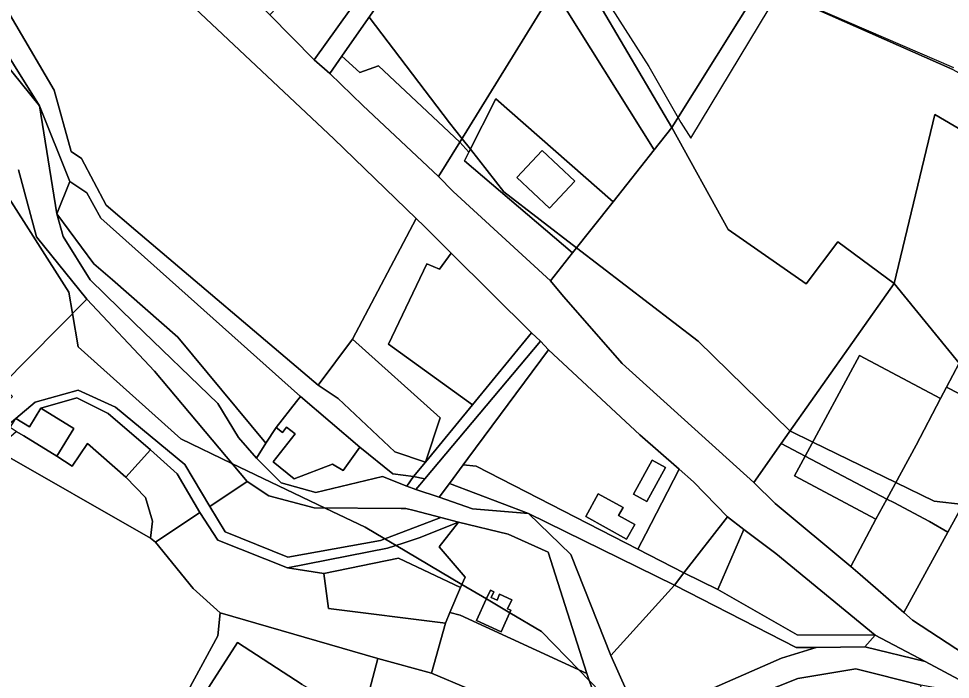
# Model space of a CAD drawing. Extents: x -477304 to -465429, y -1159113 to -1149210.
# Drawn here: x -469844.3 to -469590.9, y -1155800.1 to -1155620.4 of the extents above; entities that cross this region are included whole.
import ezdxf

# ---------------------------------------------------------------- set-up
doc = ezdxf.new("R2010")
doc.units = 0
for name, color, linetype in [('BPEJ_s', 7, 'Continuous'), ('orna_s', 7, 'Continuous'), ('ostatni_s', 7, 'Continuous'), ('PUPFL_s', 7, 'Continuous'), ('trav_porost_s', 7, 'Continuous'), ('voda_s', 7, 'Continuous'), ('zahrada_s', 7, 'Continuous')]:
    doc.layers.add(name, color=color, linetype=linetype)

msp = doc.modelspace()

# ---------------------------------------------------------------- linework, layer by layer
at = {"layer": 'BPEJ_s'}
for points in [[(-469583.05, -1155457.84), (-469597.63, -1155467.14), (-469622.36, -1155476.44), (-469624.89, -1155478.34), (-469635.3, -1155489.43), (-469653.85, -1155509.19), (-469664.84, -1155522.72), (-469682.38, -1155542.59), (-469687.11, -1155544.77), (-469690.41, -1155553.58), (-469692.1, -1155573.02), (-469690.41, -1155590.77), (-469689.77, -1155605.99), (-469689.35, -1155607.68), (-469672.87, -1155633.46), (-469664.95, -1155647.37), (-469664.2, -1155648.68), (-469661.49, -1155652.95), (-469637.59, -1155613.21), (-469637.54, -1155613.13), (-469590.03, -1155633.69)], [(-469687.11, -1155544.77), (-469690.41, -1155553.58), (-469692.1, -1155573.02), (-469690.41, -1155590.77), (-469689.77, -1155605.99), (-469689.35, -1155607.68), (-469672.87, -1155633.46), (-469664.95, -1155647.37), (-469664.2, -1155648.68), (-469661.49, -1155652.95), (-469637.59, -1155613.21), (-469637.54, -1155613.13), (-469590.03, -1155633.69)], [(-469748.99, -1155620.01), (-469727.12, -1155648.75), (-469723.7, -1155653.09), (-469721.44, -1155655.96), (-469712.35, -1155667.5), (-469692.55, -1155682.72), (-469659.5, -1155708.13), (-469634.52, -1155732.54), (-469628.31, -1155735.57), (-469605.72, -1155746.54), (-469595.28, -1155751.6), (-469587.45, -1155752.58)], [(-469587.45, -1155752.58), (-469595.28, -1155751.6), (-469605.72, -1155746.54), (-469628.31, -1155735.57), (-469634.52, -1155732.54), (-469659.5, -1155708.13), (-469692.55, -1155682.72), (-469712.35, -1155667.5), (-469721.44, -1155655.96), (-469723.7, -1155653.09), (-469727.12, -1155648.75), (-469748.99, -1155620.01)], [(-469589.72, -1155818.28), (-469600.88, -1155817.16), (-469603.22, -1155816.93), (-469607.74, -1155816.48), (-469654.18, -1155815.55), (-469663.33, -1155812.16), (-469685.77, -1155803.84), (-469689.21, -1155800.33), (-469691.9, -1155797.57), (-469702.12, -1155787.12), (-469710.72, -1155782.02), (-469717.09, -1155778.25), (-469723.76, -1155774.29), (-469741.63, -1155763.69), (-469744.72, -1155761.86), (-469750.05, -1155758.7), (-469760.9, -1155753.51), (-469786.29, -1155741.38), (-469800.21, -1155734.73), (-469828.08, -1155709.65), (-469829.65, -1155700.65), (-469830.68, -1155694.79), (-469856.69, -1155654.1)], [(-469856.69, -1155654.1), (-469830.68, -1155694.79), (-469829.65, -1155700.65), (-469828.08, -1155709.65), (-469800.21, -1155734.73), (-469786.29, -1155741.38), (-469760.9, -1155753.51), (-469750.05, -1155758.7), (-469744.72, -1155761.86), (-469741.63, -1155763.69), (-469723.76, -1155774.29), (-469717.09, -1155778.25), (-469710.72, -1155782.02), (-469702.12, -1155787.12), (-469691.9, -1155797.57), (-469689.21, -1155800.33), (-469685.77, -1155803.84), (-469663.33, -1155812.16), (-469654.18, -1155815.55), (-469607.74, -1155816.48), (-469603.22, -1155816.93), (-469600.88, -1155817.16), (-469589.72, -1155818.28)]]:
    msp.add_lwpolyline(points, dxfattribs=at)
at = {"layer": 'orna_s'}
for points in [[(-469714.56, -1155642.25), (-469682.63, -1155670.22), (-469693.67, -1155684.14), (-469723, -1155659.08), (-469721.84, -1155656.77)], [(-469693.67, -1155684.14), (-469699.65, -1155691.69), (-469726.17, -1155667.4), (-469730.14, -1155663.37), (-469724.28, -1155654.04), (-469721.84, -1155656.77), (-469723, -1155659.08)], [(-469708.82, -1155663.6), (-469699.95, -1155671.97), (-469693.05, -1155664.66), (-469701.92, -1155656.29)], [(-469767.63, -1155723.15), (-469768.72, -1155724.53), (-469774.31, -1155731.58), (-469777.04, -1155735.84), (-469800.97, -1155707.02), (-469818.82, -1155691.47), (-469823.83, -1155687.09), (-469833.92, -1155673.49), (-469830.38, -1155664.69), (-469825.78, -1155667.81), (-469822, -1155674.68)], [(-469743.73, -1155708.99), (-469733.26, -1155687.14), (-469729.8, -1155688.51), (-469726.65, -1155684.21), (-469704.83, -1155705.91), (-469720.87, -1155725.44)], [(-469729.62, -1155729), (-469733.64, -1155741), (-469742.01, -1155738.26), (-469757.37, -1155723.75), (-469762.84, -1155720.12), (-469753.55, -1155707.55)], [(-469833.92, -1155739.4), (-469829.73, -1155742.11), (-469825.61, -1155735.97), (-469815.13, -1155745.09), (-469809.85, -1155750.62), (-469807.88, -1155757.11), (-469808.41, -1155761.67), (-469850.66, -1155737.55), (-469844.98, -1155732.66), (-469842.91, -1155733.92)]]:
    msp.add_lwpolyline(points, close=True, dxfattribs=at)
at = {"layer": 'ostatni_s'}
for points in [[(-469844.43, -1155552.35), (-469834.15, -1155559.94), (-469831.7, -1155561.79), (-469821.57, -1155568.39), (-469813.78, -1155579.15), (-469800.84, -1155596.86), (-469778.43, -1155616.96), (-469775.99, -1155619.35), (-469763.9, -1155631.6), (-469759.69, -1155635.35), (-469750.68, -1155644.03), (-469730.14, -1155663.37), (-469726.17, -1155667.4), (-469699.65, -1155691.69), (-469696.08, -1155695.95), (-469680.19, -1155714.22), (-469644.33, -1155746.57), (-469638.52, -1155752.25), (-469618.01, -1155769.41), (-469615.46, -1155771.61), (-469603.57, -1155781.95), (-469601.15, -1155784.05), (-469587.05, -1155793.25)], [(-469581.93, -1155803.71), (-469597.72, -1155795.23), (-469611.33, -1155788.1), (-469638.41, -1155765.88), (-469647.04, -1155759.31), (-469651.51, -1155755.91), (-469660.74, -1155746.36), (-469664.68, -1155742.93), (-469675.4, -1155733.6), (-469700.2, -1155710.51), (-469702.35, -1155708.17), (-469704.83, -1155705.91), (-469726.65, -1155684.21), (-469734.06, -1155676.84), (-469736.18, -1155674.79), (-469758.55, -1155653.1), (-469808.42, -1155606.19), (-469812.88, -1155602.39), (-469833.81, -1155584.87), (-469865, -1155558.12)]]:
    msp.add_lwpolyline(points, dxfattribs=at)
for points in [[(-469733.64, -1155741), (-469736.9, -1155744.97), (-469742.5, -1155744.24), (-469751.53, -1155736.94), (-469767.63, -1155723.15), (-469822, -1155674.68), (-469825.78, -1155667.81), (-469830.38, -1155664.69), (-469838.62, -1155644.12), (-469852.87, -1155621.49), (-469859.55, -1155607.7), (-469855.61, -1155604.26), (-469834.64, -1155639.91), (-469830.02, -1155656.58), (-469827.22, -1155658.45), (-469820.48, -1155671.16), (-469812.48, -1155678.08), (-469762.84, -1155720.12), (-469757.37, -1155723.75), (-469742.01, -1155738.26)], [(-469701.92, -1155656.29), (-469693.05, -1155664.66), (-469699.95, -1155671.97), (-469708.82, -1155663.6)], [(-469702.35, -1155708.17), (-469733.81, -1155745.56), (-469736.9, -1155744.97), (-469733.64, -1155741), (-469720.87, -1155725.44), (-469704.83, -1155705.91)], [(-469735.15, -1155747.16), (-469733.81, -1155745.56), (-469702.35, -1155708.17), (-469700.2, -1155710.51), (-469722.11, -1155740.08), (-469723.37, -1155741.78), (-469727.13, -1155746.85), (-469729.9, -1155750.59), (-469736.24, -1155748.48)], [(-469839.84, -1155724.68), (-469828.09, -1155721.48), (-469817.99, -1155726.08), (-469799.09, -1155741.7), (-469792.35, -1155753.08), (-469788.11, -1155759.97), (-469771.11, -1155766.91), (-469745.92, -1155762.31), (-469729.48, -1155756.12), (-469724.66, -1155757.38), (-469735.34, -1155761.66), (-469739.71, -1155763.07), (-469743.97, -1155764.44), (-469771.19, -1155769.75), (-469790.15, -1155762.23), (-469795.02, -1155754.69), (-469801.22, -1155744.17), (-469808.43, -1155737.65), (-469819.94, -1155727.83), (-469828.52, -1155723.55), (-469838.29, -1155726.36), (-469841.39, -1155731.43), (-469845.12, -1155729.15)], [(-469596.59, -1155757.21), (-469606.3, -1155752), (-469608.22, -1155751.06), (-469600.16, -1155736.45), (-469593.61, -1155723.71), (-469591.95, -1155720.6), (-469574.77, -1155729.48), (-469591.54, -1155760.03)], [(-469775.11, -1155740.96), (-469769.08, -1155733.36), (-469771.43, -1155731.49), (-469772.59, -1155732.95), (-469774.31, -1155731.58), (-469768.72, -1155724.53), (-469767.63, -1155723.15), (-469751.53, -1155736.94), (-469756.07, -1155743.31), (-469758.99, -1155741.58), (-469769.34, -1155745.53)], [(-469842.91, -1155733.92), (-469844.98, -1155732.66), (-469846.64, -1155731.64), (-469845.12, -1155729.15), (-469841.39, -1155731.43), (-469838.29, -1155726.36), (-469829.3, -1155731.84), (-469833.92, -1155739.4)], [(-469554.65, -1155769.21), (-469557.97, -1155775.03), (-469554.65, -1155782.48), (-469562.67, -1155797.69), (-469579.32, -1155796.87), (-469587.05, -1155793.25), (-469601.15, -1155784.05), (-469603.57, -1155781.95), (-469591.54, -1155760.03), (-469574.77, -1155729.48), (-469571.61, -1155731.12), (-469565.2, -1155763.18), (-469559.47, -1155766.46)], [(-469727.13, -1155746.85), (-469723.37, -1155741.78), (-469719.89, -1155742.15), (-469675.92, -1155764.72), (-469663.38, -1155771.16), (-469665.96, -1155774.47), (-469705.6, -1155754.98)], [(-469668.33, -1155742.47), (-469673.43, -1155751.76), (-469677.06, -1155749.77), (-469671.96, -1155740.48)], [(-469673.76, -1155760.54), (-469669.41, -1155752.1), (-469664.68, -1155742.93), (-469660.74, -1155746.36), (-469651.51, -1155755.91), (-469663.38, -1155771.16), (-469675.92, -1155764.72)], [(-469771.11, -1155766.91), (-469788.11, -1155759.97), (-469792.35, -1155753.08), (-469782.2, -1155746.26), (-469776.25, -1155750.2), (-469763.92, -1155753.5), (-469740.3, -1155753.6), (-469738.99, -1155753.61), (-469736.69, -1155754.22), (-469729.48, -1155756.12), (-469745.92, -1155762.31)], [(-469690.07, -1155755.85), (-469686.67, -1155749.67), (-469679.92, -1155753.38), (-469681.13, -1155755.57), (-469676.75, -1155757.98), (-469678.94, -1155761.97)], [(-469796.81, -1155775.44), (-469807.06, -1155762.82), (-469795.02, -1155754.69), (-469790.15, -1155762.23), (-469771.19, -1155769.75), (-469761.34, -1155771.33), (-469760.05, -1155780.84), (-469728.23, -1155784.85), (-469732.01, -1155798.45), (-469746.65, -1155794.45), (-469789.52, -1155782.04)], [(-469724.14, -1155775.09), (-469741, -1155767.13), (-469761.34, -1155771.33), (-469771.19, -1155769.75), (-469743.97, -1155764.44), (-469739.71, -1155763.07), (-469735.34, -1155761.66), (-469724.66, -1155757.38), (-469729.9, -1155764.1), (-469722.84, -1155772.34)], [(-469741, -1155767.13), (-469724.14, -1155775.09), (-469727, -1155781.93), (-469728.23, -1155784.85), (-469760.05, -1155780.84), (-469761.34, -1155771.33)], [(-469654.1, -1155775.65), (-469632.56, -1155788.04), (-469611.33, -1155788.1), (-469614.12, -1155791.26), (-469627.36, -1155791.4), (-469632.84, -1155791.46), (-469665.96, -1155774.47), (-469663.38, -1155771.16)], [(-469713.05, -1155787.16), (-469719.74, -1155784.13), (-469717.11, -1155778.3), (-469715.99, -1155775.84), (-469715.08, -1155776.26), (-469715.78, -1155777.8), (-469714.19, -1155778.53), (-469713.49, -1155776.98), (-469710.21, -1155778.46), (-469711.32, -1155780.92), (-469710.41, -1155781.33)], [(-469611.33, -1155788.1), (-469597.72, -1155795.23), (-469614.12, -1155791.26)]]:
    msp.add_lwpolyline(points, close=True, dxfattribs=at)
at = {"layer": 'PUPFL_s'}
for points in [[(-469590.25, -1155634.25), (-469642.31, -1155611.11), (-469666.61, -1155650.03), (-469693.62, -1155604.23), (-469697.87, -1155581.27), (-469693.98, -1155551.37), (-469676.26, -1155529.55), (-469628.71, -1155477.31), (-469622.24, -1155472.96), (-469591.15, -1155457.38), (-469584.86, -1155453.36)], [(-469844.39, -1155661.55), (-469839.42, -1155679.74), (-469825.79, -1155696.74), (-469848.96, -1155720.2)]]:
    msp.add_lwpolyline(points, dxfattribs=at)
for points in [[(-469666.61, -1155650.03), (-469642.31, -1155611.11), (-469590.25, -1155634.25), (-469572.7, -1155644), (-469542.19, -1155655.01), (-469558.75, -1155679.35), (-469557.23, -1155668.66), (-469595.12, -1155646.51), (-469606.15, -1155692.46), (-469621.54, -1155681.12), (-469630.15, -1155692.54), (-469651.35, -1155677.79)], [(-469689.78, -1155798.55), (-469689.17, -1155800.44), (-469683.59, -1155815.12), (-469689.34, -1155823.55), (-469693.68, -1155820.28), (-469712.92, -1155806.88), (-469722.12, -1155802.59), (-469732.01, -1155798.45), (-469728.23, -1155784.85), (-469727, -1155781.93), (-469724.19, -1155782.68)]]:
    msp.add_lwpolyline(points, close=True, dxfattribs=at)
at = {"layer": 'trav_porost_s'}
for points in [[(-469812.88, -1155602.39), (-469808.42, -1155606.19), (-469758.55, -1155653.1), (-469736.18, -1155674.79), (-469753.55, -1155707.55), (-469762.84, -1155720.12), (-469812.48, -1155678.08), (-469820.48, -1155671.16), (-469827.22, -1155658.45), (-469830.02, -1155656.58), (-469834.64, -1155639.91), (-469855.61, -1155604.26), (-469833.81, -1155584.87)], [(-469770.62, -1155613.7), (-469769.79, -1155596.79), (-469764.33, -1155585.55), (-469741.17, -1155599.84), (-469763.9, -1155631.6), (-469775.99, -1155619.35)], [(-469756.4, -1155630.63), (-469759.69, -1155635.35), (-469763.9, -1155631.6), (-469741.17, -1155599.84), (-469735.31, -1155600.38)], [(-469751.55, -1155635.09), (-469756.4, -1155630.63), (-469735.31, -1155600.38), (-469693.62, -1155604.23), (-469698.73, -1155612.5), (-469724.28, -1155654.04), (-469746.44, -1155633.26)], [(-469666.61, -1155650.03), (-469671.42, -1155656.09), (-469698.73, -1155612.5), (-469693.62, -1155604.23)], [(-469698.73, -1155612.5), (-469671.42, -1155656.09), (-469682.63, -1155670.22), (-469714.56, -1155642.25), (-469721.84, -1155656.77), (-469724.28, -1155654.04)], [(-469848.39, -1155631.99), (-469852.87, -1155621.49), (-469838.62, -1155644.12)], [(-469746.44, -1155633.26), (-469724.28, -1155654.04), (-469730.14, -1155663.37), (-469750.68, -1155644.03), (-469759.69, -1155635.35), (-469756.4, -1155630.63), (-469751.55, -1155635.09)], [(-469830.38, -1155664.69), (-469833.92, -1155673.49), (-469838.62, -1155644.12)], [(-469588.47, -1155714.08), (-469606.15, -1155692.46), (-469595.12, -1155646.51), (-469557.23, -1155668.66), (-469558.75, -1155679.35), (-469574.77, -1155698.92)], [(-469699.65, -1155691.69), (-469693.67, -1155684.14), (-469682.63, -1155670.22), (-469671.42, -1155656.09), (-469666.61, -1155650.03), (-469651.35, -1155677.79), (-469630.15, -1155692.54), (-469621.54, -1155681.12), (-469606.15, -1155692.46), (-469636.94, -1155735.94), (-469644.33, -1155746.57), (-469680.19, -1155714.22), (-469696.08, -1155695.95)], [(-469784.52, -1155734.31), (-469790.15, -1155725.11), (-469812.86, -1155703.14), (-469824.82, -1155691.49), (-469832.21, -1155679.69), (-469833.92, -1155673.49), (-469823.83, -1155687.09), (-469818.82, -1155691.47), (-469800.97, -1155707.02), (-469777.04, -1155735.84), (-469779.66, -1155739.93)], [(-469736.18, -1155674.79), (-469734.06, -1155676.84), (-469726.65, -1155684.21), (-469729.8, -1155688.51), (-469733.26, -1155687.14), (-469743.73, -1155708.99), (-469720.87, -1155725.44), (-469733.64, -1155741), (-469729.62, -1155729), (-469753.55, -1155707.55)], [(-469825.79, -1155696.74), (-469807.35, -1155716.26), (-469782.2, -1155746.26), (-469792.35, -1155753.08), (-469799.09, -1155741.7), (-469817.99, -1155726.08), (-469828.09, -1155721.48), (-469839.84, -1155724.68), (-469845.12, -1155729.15), (-469852.89, -1155735.73), (-469855.82, -1155733.91), (-469860.77, -1155734.32), (-469852.17, -1155723.45), (-469849.17, -1155726.41), (-469845.96, -1155723.16), (-469848.96, -1155720.2)], [(-469675.4, -1155733.6), (-469664.68, -1155742.93), (-469669.41, -1155752.1), (-469673.76, -1155760.54), (-469675.92, -1155764.72), (-469719.89, -1155742.15), (-469723.37, -1155741.78), (-469722.11, -1155740.08), (-469700.2, -1155710.51)], [(-469825.61, -1155735.97), (-469829.73, -1155742.11), (-469833.92, -1155739.4), (-469829.3, -1155731.84), (-469838.29, -1155726.36), (-469828.52, -1155723.55), (-469819.94, -1155727.83), (-469808.43, -1155737.65), (-469815.13, -1155745.09)], [(-469774.31, -1155731.58), (-469772.59, -1155732.95), (-469771.43, -1155731.49), (-469769.08, -1155733.36), (-469775.11, -1155740.96), (-469769.34, -1155745.53), (-469758.99, -1155741.58), (-469756.07, -1155743.31), (-469751.53, -1155736.94), (-469742.5, -1155744.24), (-469736.9, -1155744.97), (-469738.73, -1155747.61), (-469745.36, -1155744.9), (-469763.44, -1155749.26), (-469772.91, -1155746.67), (-469779.66, -1155739.93), (-469777.04, -1155735.84)], [(-469636.94, -1155735.94), (-469630.38, -1155739.39), (-469633.25, -1155744.71), (-469611.14, -1155756.55), (-469618.01, -1155769.41), (-469638.52, -1155752.25), (-469644.33, -1155746.57)], [(-469832.91, -1155871.76), (-469838.45, -1155888.09), (-469845.77, -1155887.18), (-469874.81, -1155892.43), (-469875.59, -1155888.87), (-469877.19, -1155858.46), (-469945.45, -1155860.35), (-469933.36, -1155829.77), (-469931.55, -1155814.07), (-469927.69, -1155803.1), (-469900.26, -1155787.38), (-469869.93, -1155761.1), (-469862.48, -1155750.78), (-469858.16, -1155744), (-469850.66, -1155737.55), (-469808.41, -1155761.67), (-469807.06, -1155762.82), (-469796.81, -1155775.44), (-469789.52, -1155782.04), (-469790.09, -1155788.31), (-469804.54, -1155814.81), (-469803.15, -1155826.57), (-469805.41, -1155834.85), (-469814.08, -1155844.97)], [(-469608.22, -1155751.06), (-469611.14, -1155756.55), (-469633.25, -1155744.71), (-469630.38, -1155739.39)], [(-469673.43, -1155751.76), (-469668.33, -1155742.47), (-469671.96, -1155740.48), (-469677.06, -1155749.77)], [(-469735.15, -1155747.16), (-469736.24, -1155748.48), (-469738.73, -1155747.61), (-469736.9, -1155744.97), (-469733.81, -1155745.56)], [(-469727.13, -1155746.85), (-469705.6, -1155754.98), (-469720.88, -1155753.74), (-469729.9, -1155750.59)], [(-469676.75, -1155757.98), (-469681.13, -1155755.57), (-469679.92, -1155753.38), (-469686.67, -1155749.67), (-469690.07, -1155755.85), (-469678.94, -1155761.97)], [(-469591.54, -1155760.03), (-469603.57, -1155781.95), (-469615.46, -1155771.61), (-469618.01, -1155769.41), (-469611.14, -1155756.55), (-469608.22, -1155751.06), (-469606.3, -1155752), (-469596.59, -1155757.21)], [(-469724.19, -1155782.68), (-469727, -1155781.93), (-469724.14, -1155775.09), (-469722.84, -1155772.34), (-469729.9, -1155764.1), (-469724.66, -1155757.38), (-469711.15, -1155760.59), (-469700.28, -1155765.51), (-469689.78, -1155798.55)], [(-469705.6, -1155754.98), (-469665.96, -1155774.47), (-469683.26, -1155793.58), (-469694.15, -1155766.16)], [(-469647.04, -1155759.31), (-469654.1, -1155775.65), (-469663.38, -1155771.16), (-469651.51, -1155755.91)], [(-469611.33, -1155788.1), (-469632.56, -1155788.04), (-469654.1, -1155775.65), (-469647.04, -1155759.31), (-469638.41, -1155765.88)], [(-469655.27, -1155802.44), (-469663.47, -1155805.25), (-469671.48, -1155807.4), (-469679.07, -1155802.99), (-469683.26, -1155793.58), (-469665.96, -1155774.47), (-469632.84, -1155791.46), (-469627.36, -1155791.4), (-469636.86, -1155794.32)], [(-469713.05, -1155787.16), (-469710.41, -1155781.33), (-469711.32, -1155780.92), (-469710.21, -1155778.46), (-469713.49, -1155776.98), (-469714.19, -1155778.53), (-469715.78, -1155777.8), (-469715.08, -1155776.26), (-469715.99, -1155775.84), (-469717.11, -1155778.3), (-469719.74, -1155784.13)], [(-469782.56, -1155878.51), (-469793.22, -1155892.41), (-469807.19, -1155916.62), (-469844.24, -1155894.89), (-469837.73, -1155895.61), (-469826.84, -1155872.44), (-469812.59, -1155854.32), (-469801.85, -1155839.02), (-469799.03, -1155827.34), (-469799.15, -1155812.38), (-469784.75, -1155790.04), (-469767.17, -1155801.53), (-469755.54, -1155808.23), (-469750.8, -1155820.66), (-469752.38, -1155833.48), (-469749.04, -1155852.13), (-469755.54, -1155858.58), (-469762.64, -1155857.98), (-469769.77, -1155867.64)], [(-469746.65, -1155794.45), (-469732.01, -1155798.45), (-469722.12, -1155802.59), (-469722.16, -1155809.44), (-469727.85, -1155807.24), (-469730.33, -1155811.12), (-469730.81, -1155821.55), (-469751.06, -1155811.27)], [(-469603.84, -1155841.38), (-469604.67, -1155848.14), (-469631.16, -1155842.27), (-469635.51, -1155839.68), (-469622.18, -1155833.03), (-469620.88, -1155828.33), (-469617.97, -1155829.14), (-469617.03, -1155825.74), (-469626.09, -1155823.23), (-469627.03, -1155826.62), (-469630.03, -1155825.79), (-469633.77, -1155825.55), (-469637.43, -1155824.54), (-469640.01, -1155833.85), (-469642.13, -1155833.27), (-469642.52, -1155834.69), (-469640.4, -1155835.27), (-469640.82, -1155836.78), (-469683.59, -1155815.12), (-469668.29, -1155814.14), (-469632.41, -1155799.83), (-469616.57, -1155797.22), (-469598.94, -1155801.66), (-469601.08, -1155818.72)]]:
    msp.add_lwpolyline(points, close=True, dxfattribs=at)
for points in [[(-469574.77, -1155729.48), (-469591.95, -1155720.6), (-469588.47, -1155714.08)], [(-469804.54, -1155814.81), (-469790.09, -1155788.31), (-469789.52, -1155782.04), (-469746.65, -1155794.45), (-469751.06, -1155811.27)], [(-469767.17, -1155801.53), (-469784.75, -1155790.04), (-469799.15, -1155812.38)]]:
    msp.add_lwpolyline(points, dxfattribs=at)
at = {"layer": 'voda_s'}
for points in [[(-469848.39, -1155631.99), (-469838.62, -1155644.12), (-469833.92, -1155673.49), (-469832.21, -1155679.69), (-469824.82, -1155691.49), (-469812.86, -1155703.14), (-469790.15, -1155725.11), (-469784.52, -1155734.31), (-469779.66, -1155739.93), (-469772.91, -1155746.67), (-469763.44, -1155749.26), (-469745.36, -1155744.9), (-469738.73, -1155747.61), (-469736.24, -1155748.48), (-469729.9, -1155750.59), (-469720.88, -1155753.74), (-469705.6, -1155754.98), (-469694.15, -1155766.16), (-469683.26, -1155793.58), (-469679.07, -1155802.99)], [(-469583.67, -1155809.46), (-469595.37, -1155802.33), (-469598.94, -1155801.66), (-469616.57, -1155797.22), (-469632.41, -1155799.83), (-469668.29, -1155814.14), (-469683.59, -1155815.12), (-469689.17, -1155800.44), (-469689.78, -1155798.55), (-469700.28, -1155765.51), (-469711.15, -1155760.59), (-469724.66, -1155757.38), (-469729.48, -1155756.12), (-469736.69, -1155754.22), (-469738.99, -1155753.61), (-469740.3, -1155753.6), (-469763.92, -1155753.5), (-469776.25, -1155750.2), (-469782.2, -1155746.26), (-469807.35, -1155716.26), (-469825.79, -1155696.74), (-469839.42, -1155679.74), (-469844.39, -1155661.55)], [(-469655.27, -1155802.44), (-469636.86, -1155794.32), (-469627.36, -1155791.4), (-469614.12, -1155791.26), (-469597.72, -1155795.23), (-469581.93, -1155803.71)]]:
    msp.add_lwpolyline(points, dxfattribs=at)
at = {"layer": 'zahrada_s'}
for points in [[(-469630.38, -1155739.39), (-469636.94, -1155735.94), (-469606.15, -1155692.46), (-469588.47, -1155714.08), (-469591.95, -1155720.6), (-469593.61, -1155723.71), (-469615.58, -1155712)], [(-469608.22, -1155751.06), (-469630.38, -1155739.39), (-469615.58, -1155712), (-469593.61, -1155723.71), (-469600.16, -1155736.45)], [(-469815.13, -1155745.09), (-469808.43, -1155737.65), (-469801.22, -1155744.17), (-469795.02, -1155754.69), (-469807.06, -1155762.82), (-469808.41, -1155761.67), (-469807.88, -1155757.11), (-469809.85, -1155750.62)]]:
    msp.add_lwpolyline(points, close=True, dxfattribs=at)

doc.saveas('drawing.dxf')
